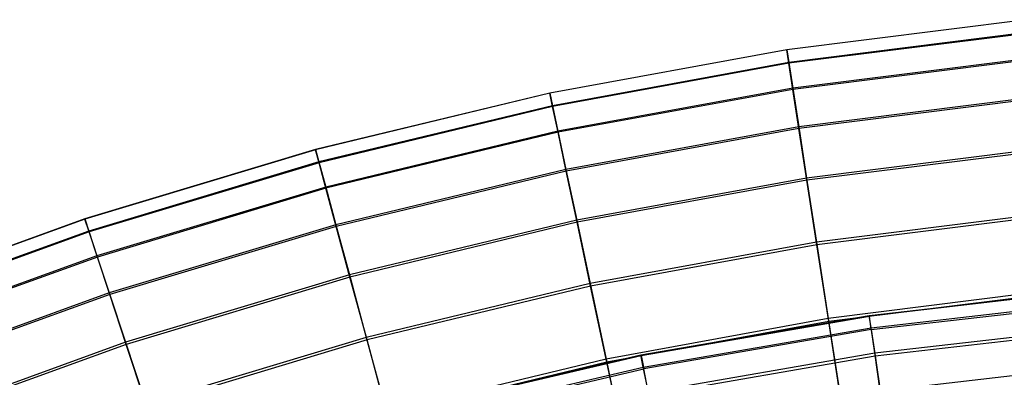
# Model space of a CAD drawing. Extents: x 0.1 to 12.1, y -6 to 6.
# Tile 324 of 334: x 4.085 to 5.447, y 5.475 to 5.97. Entities that reach past the tile are written whole.
import ezdxf

# ---------------------------------------------------------------- set-up
doc = ezdxf.new("R2010")
doc.units = 0
doc.header["$LTSCALE"] = 2.54
doc.layers.get('0').update_dxf_attribs({"linetype": 'CONTINUOUS'})

# ---------------------------------------------------------------- blocks, each defined once
blk = doc.blocks.new('DROPS_COLOR_B-11195_STL')
at = {"color": 0}
for p, q in [((5.2605, 5.5604, 7.8412), (5.5793, 5.597, 7.8412)), ((5.2605, 5.5604, 7.8412), (5.5793, 5.597, 7.8412)), ((5.5793, 5.5962, 7.515), (5.2607, 5.5596, 7.515)), ((5.5793, 5.5962, 7.515), (5.2607, 5.5596, 7.515)), ((5.263, 5.5434, 8.1669), (5.5807, 5.5799, 8.1669)), ((5.263, 5.5434, 8.1669), (5.5807, 5.5799, 8.1669)), ((5.2633, 5.5409, 7.1893), (5.581, 5.5774, 7.1893)), ((5.2633, 5.5409, 7.1893), (5.581, 5.5774, 7.1893)), ((4.9444, 5.5057, 7.8412), (5.2605, 5.5604, 7.8412)), ((4.9444, 5.5057, 7.8412), (5.2605, 5.5604, 7.8412)), ((4.9446, 5.5049, 7.515), (5.2607, 5.5596, 7.515)), ((4.9446, 5.5049, 7.515), (5.2607, 5.5596, 7.515)), ((5.263, 5.5434, 8.1669), (5.2605, 5.5604, 7.8412)), ((5.263, 5.5434, 8.1669), (5.2605, 5.5604, 7.8412)), ((5.2605, 5.5604, 7.8412), (5.2607, 5.5596, 7.515)), ((5.2605, 5.5604, 7.8412), (5.2607, 5.5596, 7.515)), ((5.2633, 5.5409, 7.1893), (5.2607, 5.5596, 7.515)), ((5.2633, 5.5409, 7.1893), (5.2607, 5.5596, 7.515)), ((4.9478, 5.4889, 8.1669), (5.263, 5.5434, 8.1669)), ((4.9478, 5.4889, 8.1669), (5.263, 5.5434, 8.1669)), ((5.2633, 5.5409, 7.1893), (4.9483, 5.4864, 7.1893)), ((5.2633, 5.5409, 7.1893), (4.9483, 5.4864, 7.1893)), ((5.268, 5.5086, 8.4912), (5.263, 5.5434, 8.1669)), ((5.268, 5.5086, 8.4912), (5.263, 5.5434, 8.1669)), ((5.2633, 5.5409, 7.1893), (5.2686, 5.5044, 6.8652)), ((5.2633, 5.5409, 7.1893), (5.2686, 5.5044, 6.8652)), ((5.268, 5.5086, 8.4912), (5.5838, 5.5448, 8.4912)), ((5.268, 5.5086, 8.4912), (5.5838, 5.5448, 8.4912)), ((5.2686, 5.5044, 6.8652), (5.5841, 5.5407, 6.8652)), ((5.2686, 5.5044, 6.8652), (5.5841, 5.5407, 6.8652)), ((4.6319, 5.4331, 7.8412), (4.9444, 5.5057, 7.8412)), ((4.6319, 5.4331, 7.8412), (4.9444, 5.5057, 7.8412)), ((4.6321, 5.4322, 7.515), (4.9446, 5.5049, 7.515)), ((4.6321, 5.4322, 7.515), (4.9446, 5.5049, 7.515)), ((4.9478, 5.4889, 8.1669), (4.9444, 5.5057, 7.8412)), ((4.9478, 5.4889, 8.1669), (4.9444, 5.5057, 7.8412)), ((4.9444, 5.5057, 7.8412), (4.9446, 5.5049, 7.515)), ((4.9444, 5.5057, 7.8412), (4.9446, 5.5049, 7.515)), ((4.9446, 5.5049, 7.515), (4.9483, 5.4864, 7.1893)), ((4.9446, 5.5049, 7.515), (4.9483, 5.4864, 7.1893)), ((4.9548, 5.4544, 8.4912), (5.268, 5.5086, 8.4912)), ((4.9548, 5.4544, 8.4912), (5.268, 5.5086, 8.4912)), ((4.9556, 5.4503, 6.8652), (5.2686, 5.5044, 6.8652)), ((4.9556, 5.4503, 6.8652), (5.2686, 5.5044, 6.8652)), ((5.2755, 5.4561, 8.8131), (5.268, 5.5086, 8.4912)), ((5.2755, 5.4561, 8.8131), (5.268, 5.5086, 8.4912)), ((5.2686, 5.5044, 6.8652), (5.2764, 5.4503, 6.5436)), ((5.2686, 5.5044, 6.8652), (5.2764, 5.4503, 6.5436)), ((5.2755, 5.4561, 8.8131), (5.5883, 5.492, 8.8131)), ((5.2755, 5.4561, 8.8131), (5.5883, 5.492, 8.8131)), ((4.6363, 5.4164, 8.1669), (4.9478, 5.4889, 8.1669)), ((4.6363, 5.4164, 8.1669), (4.9478, 5.4889, 8.1669)), ((4.6369, 5.414, 7.1893), (4.9483, 5.4864, 7.1893)), ((4.6369, 5.414, 7.1893), (4.9483, 5.4864, 7.1893)), ((4.9548, 5.4544, 8.4912), (4.9478, 5.4889, 8.1669)), ((4.9548, 5.4544, 8.4912), (4.9478, 5.4889, 8.1669)), ((4.9556, 5.4503, 6.8652), (4.9483, 5.4864, 7.1893)), ((4.9556, 5.4503, 6.8652), (4.9483, 5.4864, 7.1893))]:
    blk.add_line(p, q, dxfattribs=at)
blk = doc.blocks.new('GROUP_1')
at = {"color": 0}
for p, q in [((5.4173, 11.9668, 6.159), (5.0864, 11.9252, 6.159)), ((5.4173, 11.9668, 6.159), (5.0864, 11.9252, 6.159)), ((5.4173, 11.9665, 5.8286), (5.0865, 11.9249, 5.8286)), ((5.4173, 11.9665, 5.8286), (5.0865, 11.9249, 5.8286)), ((5.419, 11.9491, 6.489), (5.0892, 11.9076, 6.489)), ((5.419, 11.9491, 6.489), (5.0892, 11.9076, 6.489)), ((5.4191, 11.948, 5.4987), (5.0893, 11.9066, 5.4987)), ((5.4191, 11.948, 5.4987), (5.0893, 11.9066, 5.4987)), ((5.0864, 11.9252, 6.159), (4.7584, 11.8653, 6.159)), ((5.0864, 11.9252, 6.159), (4.7584, 11.8653, 6.159)), ((5.0865, 11.9249, 5.8286), (4.7585, 11.865, 5.8286)), ((5.0865, 11.9249, 5.8286), (4.7585, 11.865, 5.8286)), ((5.0864, 11.9252, 6.159), (5.0892, 11.9076, 6.489)), ((5.0864, 11.9252, 6.159), (5.0892, 11.9076, 6.489)), ((5.0865, 11.9249, 5.8286), (5.0864, 11.9252, 6.159)), ((5.0865, 11.9249, 5.8286), (5.0864, 11.9252, 6.159)), ((5.0893, 11.9066, 5.4987), (5.0865, 11.9249, 5.8286)), ((5.0893, 11.9066, 5.4987), (5.0865, 11.9249, 5.8286)), ((5.4225, 11.9132, 6.8175), (5.0946, 11.872, 6.8175)), ((5.4225, 11.9132, 6.8175), (5.0946, 11.872, 6.8175)), ((5.4227, 11.9116, 5.1703), (5.0949, 11.8703, 5.1703)), ((5.4227, 11.9116, 5.1703), (5.0949, 11.8703, 5.1703)), ((5.0892, 11.9076, 6.489), (4.7621, 11.8478, 6.489)), ((5.0892, 11.9076, 6.489), (4.7621, 11.8478, 6.489)), ((5.0893, 11.9066, 5.4987), (4.7623, 11.8468, 5.4987)), ((5.0893, 11.9066, 5.4987), (4.7623, 11.8468, 5.4987)), ((5.0892, 11.9076, 6.489), (5.0946, 11.872, 6.8175)), ((5.0892, 11.9076, 6.489), (5.0946, 11.872, 6.8175)), ((5.0949, 11.8703, 5.1703), (5.0893, 11.9066, 5.4987)), ((5.0949, 11.8703, 5.1703), (5.0893, 11.9066, 5.4987)), ((5.0946, 11.872, 6.8175), (4.7696, 11.8126, 6.8175)), ((5.0946, 11.872, 6.8175), (4.7696, 11.8126, 6.8175)), ((5.0949, 11.8703, 5.1703), (4.7699, 11.811, 5.1703)), ((5.0949, 11.8703, 5.1703), (4.7699, 11.811, 5.1703)), ((5.0946, 11.872, 6.8175), (5.1029, 11.8186, 7.1435)), ((5.0946, 11.872, 6.8175), (5.1029, 11.8186, 7.1435)), ((5.1032, 11.8163, 4.8444), (5.0949, 11.8703, 5.1703)), ((5.1032, 11.8163, 4.8444), (5.0949, 11.8703, 5.1703)), ((4.7584, 11.8653, 6.159), (4.4342, 11.7872, 6.159)), ((4.7584, 11.8653, 6.159), (4.4342, 11.7872, 6.159)), ((4.7585, 11.865, 5.8286), (4.4343, 11.7869, 5.8286)), ((4.7585, 11.865, 5.8286), (4.4343, 11.7869, 5.8286)), ((4.7584, 11.8653, 6.159), (4.7621, 11.8478, 6.489)), ((4.7584, 11.8653, 6.159), (4.7621, 11.8478, 6.489)), ((4.7585, 11.865, 5.8286), (4.7584, 11.8653, 6.159)), ((4.7585, 11.865, 5.8286), (4.7584, 11.8653, 6.159)), ((4.7623, 11.8468, 5.4987), (4.7585, 11.865, 5.8286)), ((4.7623, 11.8468, 5.4987), (4.7585, 11.865, 5.8286)), ((5.4278, 11.8595, 7.1435), (5.1029, 11.8186, 7.1435)), ((5.4278, 11.8595, 7.1435), (5.1029, 11.8186, 7.1435)), ((5.428, 11.8571, 4.8444), (5.1032, 11.8163, 4.8444)), ((5.428, 11.8571, 4.8444), (5.1032, 11.8163, 4.8444)), ((4.7621, 11.8478, 6.489), (4.4389, 11.77, 6.489)), ((4.7621, 11.8478, 6.489), (4.4389, 11.77, 6.489)), ((4.7623, 11.8468, 5.4987), (4.4391, 11.769, 5.4987)), ((4.7623, 11.8468, 5.4987), (4.4391, 11.769, 5.4987)), ((4.7621, 11.8478, 6.489), (4.7696, 11.8126, 6.8175)), ((4.7621, 11.8478, 6.489), (4.7696, 11.8126, 6.8175)), ((4.7699, 11.811, 5.1703), (4.7623, 11.8468, 5.4987)), ((4.7699, 11.811, 5.1703), (4.7623, 11.8468, 5.4987)), ((4.7696, 11.8126, 6.8175), (4.4483, 11.7352, 6.8175)), ((4.7696, 11.8126, 6.8175), (4.4483, 11.7352, 6.8175)), ((4.7696, 11.8126, 6.8175), (4.7807, 11.7598, 7.1435)), ((4.7696, 11.8126, 6.8175), (4.7807, 11.7598, 7.1435)), ((5.1029, 11.8186, 7.1435), (4.7807, 11.7598, 7.1435)), ((5.1029, 11.8186, 7.1435), (4.7807, 11.7598, 7.1435)), ((5.1032, 11.8163, 4.8444), (4.7812, 11.7575, 4.8444)), ((5.1032, 11.8163, 4.8444), (4.7812, 11.7575, 4.8444)), ((5.1029, 11.8186, 7.1435), (5.1138, 11.7476, 7.466)), ((5.1029, 11.8186, 7.1435), (5.1138, 11.7476, 7.466)), ((5.1143, 11.7446, 4.522), (5.1032, 11.8163, 4.8444)), ((5.1143, 11.7446, 4.522), (5.1032, 11.8163, 4.8444)), ((4.7699, 11.811, 5.1703), (4.4487, 11.7336, 5.1703)), ((4.7699, 11.811, 5.1703), (4.4487, 11.7336, 5.1703)), ((4.7812, 11.7575, 4.8444), (4.7699, 11.811, 5.1703)), ((4.7812, 11.7575, 4.8444), (4.7699, 11.811, 5.1703)), ((4.4342, 11.7872, 6.159), (4.1149, 11.6913, 6.159)), ((4.4342, 11.7872, 6.159), (4.1149, 11.6913, 6.159)), ((4.4343, 11.7869, 5.8286), (4.115, 11.6909, 5.8286)), ((4.4343, 11.7869, 5.8286), (4.115, 11.6909, 5.8286)), ((4.4342, 11.7872, 6.159), (4.4389, 11.77, 6.489)), ((4.4342, 11.7872, 6.159), (4.4389, 11.77, 6.489)), ((4.4343, 11.7869, 5.8286), (4.4342, 11.7872, 6.159)), ((4.4343, 11.7869, 5.8286), (4.4342, 11.7872, 6.159)), ((4.4391, 11.769, 5.4987), (4.4343, 11.7869, 5.8286)), ((4.4391, 11.769, 5.4987), (4.4343, 11.7869, 5.8286)), ((5.4348, 11.7879, 7.466), (5.1138, 11.7476, 7.466)), ((5.4348, 11.7879, 7.466), (5.1138, 11.7476, 7.466)), ((5.435, 11.7849, 4.522), (5.1143, 11.7446, 4.522)), ((5.435, 11.7849, 4.522), (5.1143, 11.7446, 4.522)), ((4.4389, 11.77, 6.489), (4.1205, 11.6743, 6.489)), ((4.4389, 11.77, 6.489), (4.1205, 11.6743, 6.489)), ((4.4391, 11.769, 5.4987), (4.1208, 11.6733, 5.4987)), ((4.4391, 11.769, 5.4987), (4.1208, 11.6733, 5.4987)), ((4.4389, 11.77, 6.489), (4.4483, 11.7352, 6.8175)), ((4.4389, 11.77, 6.489), (4.4483, 11.7352, 6.8175)), ((4.4487, 11.7336, 5.1703), (4.4391, 11.769, 5.4987)), ((4.4487, 11.7336, 5.1703), (4.4391, 11.769, 5.4987)), ((4.7807, 11.7598, 7.1435), (4.4624, 11.6831, 7.1435)), ((4.7807, 11.7598, 7.1435), (4.4624, 11.6831, 7.1435)), ((4.7807, 11.7598, 7.1435), (4.7956, 11.6894, 7.466)), ((4.7807, 11.7598, 7.1435), (4.7956, 11.6894, 7.466)), ((4.7812, 11.7575, 4.8444), (4.463, 11.6808, 4.8444)), ((4.7812, 11.7575, 4.8444), (4.463, 11.6808, 4.8444)), ((4.7962, 11.6865, 4.522), (4.7812, 11.7575, 4.8444)), ((4.7962, 11.6865, 4.522), (4.7812, 11.7575, 4.8444)), ((5.1138, 11.7476, 7.466), (4.7956, 11.6894, 7.466)), ((5.1138, 11.7476, 7.466), (4.7956, 11.6894, 7.466)), ((5.1143, 11.7446, 4.522), (4.7962, 11.6865, 4.522)), ((5.1143, 11.7446, 4.522), (4.7962, 11.6865, 4.522)), ((5.1138, 11.7476, 7.466), (5.1274, 11.6591, 7.784)), ((5.1138, 11.7476, 7.466), (5.1274, 11.6591, 7.784)), ((5.128, 11.6555, 4.2042), (5.1143, 11.7446, 4.522)), ((5.128, 11.6555, 4.2042), (5.1143, 11.7446, 4.522)), ((4.4483, 11.7352, 6.8175), (4.1318, 11.6401, 6.8175)), ((4.4483, 11.7352, 6.8175), (4.1318, 11.6401, 6.8175)), ((4.4487, 11.7336, 5.1703), (4.1323, 11.6385, 5.1703)), ((4.4487, 11.7336, 5.1703), (4.1323, 11.6385, 5.1703)), ((4.4483, 11.7352, 6.8175), (4.4624, 11.6831, 7.1435)), ((4.4483, 11.7352, 6.8175), (4.4624, 11.6831, 7.1435)), ((4.463, 11.6808, 4.8444), (4.4487, 11.7336, 5.1703)), ((4.463, 11.6808, 4.8444), (4.4487, 11.7336, 5.1703)), ((4.1149, 11.6913, 6.159), (3.8013, 11.5777, 6.159)), ((4.1149, 11.6913, 6.159), (3.8013, 11.5777, 6.159)), ((4.115, 11.6909, 5.8286), (3.8015, 11.5774, 5.8286)), ((4.115, 11.6909, 5.8286), (3.8015, 11.5774, 5.8286)), ((4.1149, 11.6913, 6.159), (4.1205, 11.6743, 6.489)), ((4.1149, 11.6913, 6.159), (4.1205, 11.6743, 6.489)), ((4.115, 11.6909, 5.8286), (4.1149, 11.6913, 6.159)), ((4.115, 11.6909, 5.8286), (4.1149, 11.6913, 6.159)), ((4.1208, 11.6733, 5.4987), (4.115, 11.6909, 5.8286)), ((4.1208, 11.6733, 5.4987), (4.115, 11.6909, 5.8286)), ((5.4434, 11.6988, 7.784), (5.1274, 11.6591, 7.784)), ((5.4434, 11.6988, 7.784), (5.1274, 11.6591, 7.784)), ((5.4438, 11.6952, 4.2042), (5.128, 11.6555, 4.2042)), ((5.4438, 11.6952, 4.2042), (5.128, 11.6555, 4.2042)), ((4.4624, 11.6831, 7.1435), (4.1488, 11.5889, 7.1435)), ((4.4624, 11.6831, 7.1435), (4.1488, 11.5889, 7.1435)), ((4.463, 11.6808, 4.8444), (4.1495, 11.5866, 4.8444)), ((4.463, 11.6808, 4.8444), (4.1495, 11.5866, 4.8444)), ((4.4624, 11.6831, 7.1435), (4.4811, 11.6137, 7.466)), ((4.4624, 11.6831, 7.1435), (4.4811, 11.6137, 7.466)), ((4.4819, 11.6108, 4.522), (4.463, 11.6808, 4.8444)), ((4.4819, 11.6108, 4.522), (4.463, 11.6808, 4.8444)), ((4.7956, 11.6894, 7.466), (4.4811, 11.6137, 7.466)), ((4.7956, 11.6894, 7.466), (4.4811, 11.6137, 7.466)), ((4.7962, 11.6865, 4.522), (4.4819, 11.6108, 4.522)), ((4.7962, 11.6865, 4.522), (4.4819, 11.6108, 4.522)), ((4.7956, 11.6894, 7.466), (4.8141, 11.6019, 7.784)), ((4.7956, 11.6894, 7.466), (4.8141, 11.6019, 7.784)), ((4.8149, 11.5982, 4.2042), (4.7962, 11.6865, 4.522)), ((4.8149, 11.5982, 4.2042), (4.7962, 11.6865, 4.522)), ((4.1205, 11.6743, 6.489), (3.8079, 11.5611, 6.489)), ((4.1205, 11.6743, 6.489), (3.8079, 11.5611, 6.489)), ((4.1208, 11.6733, 5.4987), (3.8083, 11.5601, 5.4987)), ((4.1208, 11.6733, 5.4987), (3.8083, 11.5601, 5.4987)), ((4.1205, 11.6743, 6.489), (4.1318, 11.6401, 6.8175)), ((4.1205, 11.6743, 6.489), (4.1318, 11.6401, 6.8175)), ((4.1323, 11.6385, 5.1703), (4.1208, 11.6733, 5.4987)), ((4.1323, 11.6385, 5.1703), (4.1208, 11.6733, 5.4987)), ((5.1274, 11.6591, 7.784), (4.8141, 11.6019, 7.784)), ((5.1274, 11.6591, 7.784), (4.8141, 11.6019, 7.784)), ((5.128, 11.6555, 4.2042), (4.8149, 11.5982, 4.2042)), ((5.128, 11.6555, 4.2042), (4.8149, 11.5982, 4.2042)), ((5.1274, 11.6591, 7.784), (5.1437, 11.5534, 8.0967)), ((5.1274, 11.6591, 7.784), (5.1437, 11.5534, 8.0967)), ((5.1444, 11.5492, 3.8917), (5.128, 11.6555, 4.2042)), ((5.1444, 11.5492, 3.8917), (5.128, 11.6555, 4.2042)), ((4.1318, 11.6401, 6.8175), (3.8211, 11.5276, 6.8175)), ((4.1318, 11.6401, 6.8175), (3.8211, 11.5276, 6.8175)), ((4.1323, 11.6385, 5.1703), (3.8217, 11.526, 5.1703)), ((4.1323, 11.6385, 5.1703), (3.8217, 11.526, 5.1703)), ((4.1318, 11.6401, 6.8175), (4.1488, 11.5889, 7.1435)), ((4.1318, 11.6401, 6.8175), (4.1488, 11.5889, 7.1435)), ((4.1495, 11.5866, 4.8444), (4.1323, 11.6385, 5.1703)), ((4.1495, 11.5866, 4.8444), (4.1323, 11.6385, 5.1703)), ((4.4811, 11.6137, 7.466), (4.1714, 11.5206, 7.466)), ((4.4811, 11.6137, 7.466), (4.1714, 11.5206, 7.466)), ((4.4819, 11.6108, 4.522), (4.1723, 11.5177, 4.522)), ((4.4819, 11.6108, 4.522), (4.1723, 11.5177, 4.522)), ((4.4811, 11.6137, 7.466), (4.5045, 11.5273, 7.784)), ((4.4811, 11.6137, 7.466), (4.5045, 11.5273, 7.784)), ((4.5055, 11.5237, 4.2042), (4.4819, 11.6108, 4.522)), ((4.5055, 11.5237, 4.2042), (4.4819, 11.6108, 4.522)), ((4.8141, 11.6019, 7.784), (4.5045, 11.5273, 7.784)), ((4.8141, 11.6019, 7.784), (4.5045, 11.5273, 7.784)), ((4.8149, 11.5982, 4.2042), (4.5055, 11.5237, 4.2042)), ((4.8149, 11.5982, 4.2042), (4.5055, 11.5237, 4.2042)), ((4.8141, 11.6019, 7.784), (4.8363, 11.4973, 8.0967)), ((4.8141, 11.6019, 7.784), (4.8363, 11.4973, 8.0967)), ((4.8372, 11.493, 3.8917), (4.8149, 11.5982, 4.2042)), ((4.8372, 11.493, 3.8917), (4.8149, 11.5982, 4.2042)), ((4.1488, 11.5889, 7.1435), (3.8409, 11.4773, 7.1435)), ((4.1488, 11.5889, 7.1435), (3.8409, 11.4773, 7.1435)), ((4.1495, 11.5866, 4.8444), (3.8417, 11.4751, 4.8444)), ((4.1495, 11.5866, 4.8444), (3.8417, 11.4751, 4.8444)), ((4.1488, 11.5889, 7.1435), (4.1714, 11.5206, 7.466)), ((4.1488, 11.5889, 7.1435), (4.1714, 11.5206, 7.466)), ((4.1723, 11.5177, 4.522), (4.1495, 11.5866, 4.8444)), ((4.1723, 11.5177, 4.522), (4.1495, 11.5866, 4.8444)), ((5.4538, 11.5924, 8.0967), (5.1437, 11.5534, 8.0967)), ((5.4538, 11.5924, 8.0967), (5.1437, 11.5534, 8.0967)), ((5.4543, 11.5881, 3.8917), (5.1444, 11.5492, 3.8917)), ((5.4543, 11.5881, 3.8917), (5.1444, 11.5492, 3.8917)), ((5.1437, 11.5534, 8.0967), (4.8363, 11.4973, 8.0967)), ((5.1437, 11.5534, 8.0967), (4.8363, 11.4973, 8.0967)), ((5.1444, 11.5492, 3.8917), (4.8372, 11.493, 3.8917)), ((5.1444, 11.5492, 3.8917), (4.8372, 11.493, 3.8917)), ((5.1437, 11.5534, 8.0967), (5.1626, 11.4309, 8.403)), ((5.1437, 11.5534, 8.0967), (5.1626, 11.4309, 8.403)), ((5.1634, 11.426, 3.5857), (5.1444, 11.5492, 3.8917)), ((5.1634, 11.426, 3.5857), (5.1444, 11.5492, 3.8917)), ((4.5045, 11.5273, 7.784), (4.1995, 11.4356, 7.784)), ((4.5045, 11.5273, 7.784), (4.1995, 11.4356, 7.784)), ((4.5045, 11.5273, 7.784), (4.5324, 11.4241, 8.0967)), ((4.5045, 11.5273, 7.784), (4.5324, 11.4241, 8.0967)), ((4.1714, 11.5206, 7.466), (3.8672, 11.4105, 7.466)), ((4.1714, 11.5206, 7.466), (3.8672, 11.4105, 7.466)), ((4.1723, 11.5177, 4.522), (3.8683, 11.4076, 4.522)), ((4.1723, 11.5177, 4.522), (3.8683, 11.4076, 4.522)), ((4.1714, 11.5206, 7.466), (4.1995, 11.4356, 7.784)), ((4.1714, 11.5206, 7.466), (4.1995, 11.4356, 7.784)), ((4.2006, 11.4321, 4.2042), (4.1723, 11.5177, 4.522)), ((4.2006, 11.4321, 4.2042), (4.1723, 11.5177, 4.522)), ((4.5055, 11.5237, 4.2042), (4.2006, 11.4321, 4.2042)), ((4.5055, 11.5237, 4.2042), (4.2006, 11.4321, 4.2042)), ((4.5335, 11.4199, 3.8917), (4.5055, 11.5237, 4.2042)), ((4.5335, 11.4199, 3.8917), (4.5055, 11.5237, 4.2042)), ((4.8363, 11.4973, 8.0967), (4.5324, 11.4241, 8.0967)), ((4.8363, 11.4973, 8.0967), (4.5324, 11.4241, 8.0967)), ((4.8372, 11.493, 3.8917), (4.5335, 11.4199, 3.8917)), ((4.8372, 11.493, 3.8917), (4.5335, 11.4199, 3.8917)), ((4.8363, 11.4973, 8.0967), (4.8619, 11.376, 8.403)), ((4.8363, 11.4973, 8.0967), (4.8619, 11.376, 8.403)), ((4.863, 11.3711, 3.5857), (4.8372, 11.493, 3.8917)), ((4.863, 11.3711, 3.5857), (4.8372, 11.493, 3.8917))]:
    blk.add_line(p, q, dxfattribs=at)
blk.add_blockref('DROPS_COLOR_B-11195_STL', (-0.06, 5.9973, -1.7), dxfattribs=at)

msp = doc.modelspace()

# ---------------------------------------------------------------- block references
at = {"color": 0}
msp.add_blockref('GROUP_1', (0.06, -5.9973, 1.7), dxfattribs=at)

doc.saveas('drawing.dxf')
